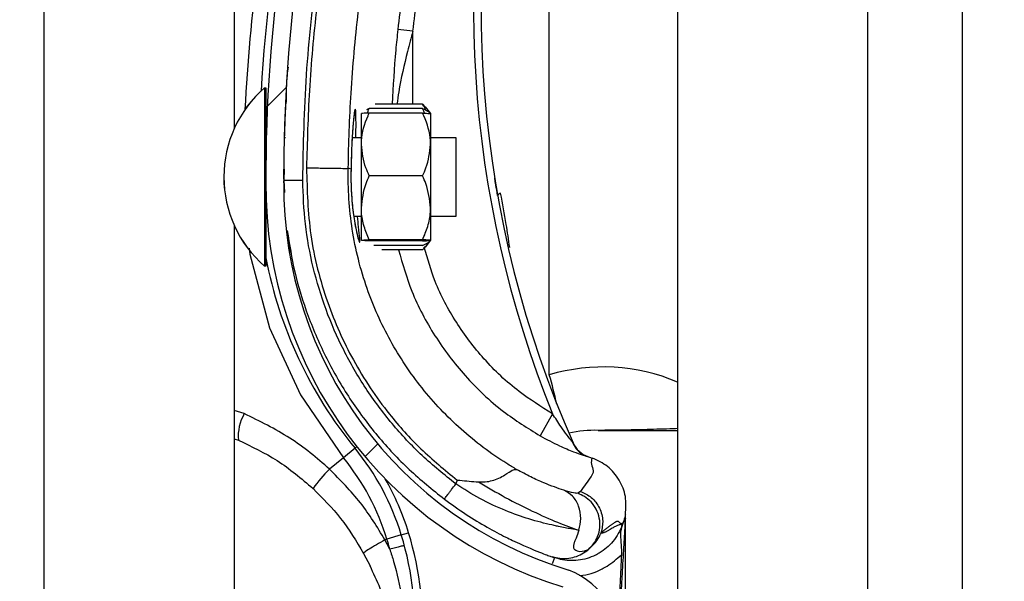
# Model space of a CAD drawing. Header units: inches. Extents: x 170 to 284, y 215 to 248.
# Tile 415 of 656: x 210.7657 to 210.8988, y 221.7591 to 221.835. Entities that reach past the tile are written whole.
import ezdxf

# ---------------------------------------------------------------- set-up
doc = ezdxf.new("R2010")
doc.units = ezdxf.units.IN
doc.header["$LTSCALE"] = 0.25
doc.header["$MEASUREMENT"] = 0
doc.layers.add('ANNOTATIONS', color=1, linetype='Continuous')
doc.layers.add('RH FRONT OF HOOD', color=7, linetype='Continuous')
doc.styles.add('ARIAL', font='arial.ttf', dxfattribs={"height": 0.09375})
doc.dimstyles.new('STANDARD$0', dxfattribs={"dimtxt": 0.09375, "dimasz": 0.09375, "dimexe": 0.03125, "dimexo": 0.046875, "dimgap": 0.09, "dimtad": 0, "dimtih": 1, "dimtoh": 1, "dimdec": 4, "dimzin": 0, "dimdsep": 46, "dimtxsty": 'ARIAL', "dimcen": 0.09, "dimadec": 0, "dimazin": 0, "dimtfac": 1, "dimtdec": 4, "dimtofl": 0, "dimtmove": 0, "dimatfit": 1, "dimfxl": 1, "dimtolj": 1, "dimtzin": 0, "dimarcsym": 0})

# ---------------------------------------------------------------- blocks, each defined once
blk = doc.blocks.new('*D132')
at = {"layer": 'ANNOTATIONS', "color": 0, "lineweight": -2, "transparency": 16777216}
for p, q in [((210.8125819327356, 224.1544254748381), (212.2530253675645, 224.1544254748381)), ((212.2217753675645, 224.0606754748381), (212.2217753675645, 222.3404997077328)), ((212.2217753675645, 220.1854637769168), (212.2217753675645, 221.9056395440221)), ((211.491250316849, 220.0917137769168), (212.2530253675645, 220.0917137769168))]:
    blk.add_line(p, q, dxfattribs=at)
at = {"layer": 'ANNOTATIONS', "color": 0, "transparency": 16777216}
for points in [[(212.2061503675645, 224.0606754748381), (212.2374003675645, 224.0606754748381), (212.2217753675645, 224.1544254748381)], [(212.2061503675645, 220.1854637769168), (212.2374003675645, 220.1854637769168), (212.2217753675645, 220.0917137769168)]]:
    blk.add_solid(points, dxfattribs=at)
at = {"layer": 'defpoints', "color": 0, "transparency": 16777216}
for p in [(210.7657069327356, 224.1544254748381), (211.444375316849, 220.0917137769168), (212.2217753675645, 220.0917137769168)]:
    blk.add_point(p, dxfattribs=at)
at = {"layer": 'ANNOTATIONS', "color": 0, "transparency": 16777216, "insert": (212.2217753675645, 222.1230696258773), "char_height": 0.09375, "attachment_point": 5, "style": 'ARIAL'}
blk.add_mtext('\\A1;OPENING\\PHEIGHT', dxfattribs=at)

msp = doc.modelspace()

# ---------------------------------------------------------------- hatches: boundary and pattern name
at = {"layer": 'RH FRONT OF HOOD'}
h = msp.add_hatch(dxfattribs=at)
h.set_pattern_fill('ANSI31', color=256, scale=0.34241245, angle=2.8e-322, style=0)
h.set_pattern_definition([(45, (200.7563139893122, 218.4993357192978), (-0.03026527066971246, 0.03026527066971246), [])])
edge = h.paths.add_edge_path(flags=0)
edge.add_arc((210.829581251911, 221.7225593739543), 0.001712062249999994, 450.0000000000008, 472.2104203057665)
edge.add_line((210.8289340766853, 221.7241444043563), (210.8280215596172, 221.726379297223))
edge.add_arc((210.829581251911, 221.7225593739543), 0.004126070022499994, 450, 472.2104203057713, ccw=False)
edge.add_arc((210.829581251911, 221.7136566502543), 0.01302879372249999, 401.47616737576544, 450, ccw=False)
edge.add_arc((210.825335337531, 221.7105064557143), 0.01830194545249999, 359.99999999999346, 400.0613730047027, ccw=False)
edge.add_arc((210.831875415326, 221.7105064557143), 0.01176186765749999, 292.1408576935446, 359.99999999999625, ccw=False)
edge.add_arc((210.829581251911, 221.7137593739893), 0.01566536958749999, 235.2570680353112, 295.4307998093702, ccw=False)
edge.add_arc((210.834820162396, 221.7218745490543), 0.02532140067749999, 212.8542481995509, 235.9809333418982, ccw=False)
edge.add_arc((210.826670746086, 221.7155056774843), 0.01504902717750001, 172.1557183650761, 209.3146496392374, ccw=False)
edge.add_arc((210.839100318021, 221.7141702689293), 0.02754708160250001, 453.3085031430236, 532.9325737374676, ccw=False)
edge.add_arc((210.835847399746, 221.7502605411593), 0.008748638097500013, 280.9586189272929, 427.9414322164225)
edge.add_arc((210.8557071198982, 221.8126138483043), 0.05672062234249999, 179.5706357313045, 253.00989973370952, ccw=False)
edge.add_arc((211.014038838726, 221.8138122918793), 0.2150521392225, 163.4260275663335, 180.2060536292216, ccw=False)
edge.add_arc((210.835265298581, 221.8659617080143), 0.02884824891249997, 465.1588434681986, 521.4137567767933, ccw=False)
edge.add_arc((210.817939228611, 221.9205080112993), 0.0284373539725, 290.1205938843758, 343.7190675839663)
edge.add_arc((210.830779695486, 221.9163305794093), 0.01494630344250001, 345.2914408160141, 400.547192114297)
edge.add_arc((210.827355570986, 221.9145157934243), 0.0187470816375, 397.9578745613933, 431.4396159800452)
edge.add_arc((210.829581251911, 221.9193438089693), 0.0134739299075, 433.8775574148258, 472.2736457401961)
edge.add_arc((210.827013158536, 221.9263632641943), 0.006011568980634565, 474.98253258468, 495.7175736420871)
edge.add_arc((210.836806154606, 221.9191041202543), 0.01816498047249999, 500.8992600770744, 539.9999999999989)
edge.add_arc((210.829581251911, 221.9191041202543), 0.01094007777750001, 539.9999999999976, 629.9999999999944)
edge.add_arc((210.829581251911, 221.9100301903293), 0.001866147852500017, 269.9999999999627, 285.6422464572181)
edge.add_line((210.8300844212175, 221.9082331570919), (210.8307353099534, 221.9059085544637))
edge.add_arc((210.829581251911, 221.9100301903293), 0.004280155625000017, 269.9999999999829, 285.642246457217, ccw=False)
edge.add_arc((210.829581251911, 221.9191041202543), 0.01335408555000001, 179.9999999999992, 269.999999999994, ccw=False)
edge.add_arc((210.836806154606, 221.9191041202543), 0.020578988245, 500.6113583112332, 540, ccw=False)
edge.add_arc((210.827013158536, 221.9263632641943), 0.008425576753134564, 474.5776671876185, 496.4997109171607, ccw=False)
edge.add_arc((210.829581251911, 221.9193438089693), 0.01588793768, 433.69030225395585, 472.47058069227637, ccw=False)
edge.add_arc((210.827355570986, 221.9145157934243), 0.02116108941, 398.10453077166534, 431.57717173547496, ccw=False)
edge.add_arc((210.830779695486, 221.9163305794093), 0.01736031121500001, 345.18024813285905, 400.36585332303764, ccw=False)
edge.add_arc((210.817939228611, 221.9205080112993), 0.030851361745, 289.91815728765, 343.7795375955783, ccw=False)
edge.add_arc((210.835265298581, 221.8659617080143), 0.02643424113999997, 464.941709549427, 521.3236131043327)
edge.add_arc((211.014038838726, 221.8138122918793), 0.21263813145, 523.4376684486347, 540.2096895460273)
edge.add_arc((210.8557071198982, 221.8126138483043), 0.05430661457, 539.5566266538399, 613.1145348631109)
edge.add_arc((210.835847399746, 221.7502605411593), 0.01116264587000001, 280.0610388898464, 428.52908719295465, ccw=False)
edge.add_arc((210.839100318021, 221.7141702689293), 0.02513307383, 452.9714001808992, 532.970657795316)
edge.add_arc((210.826670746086, 221.7155056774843), 0.01263501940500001, 532.0830472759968, 568.9826967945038)
edge.add_arc((210.834820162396, 221.7218745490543), 0.022907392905, 213.0443063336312, 236.0197152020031)
edge.add_arc((210.829581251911, 221.7137593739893), 0.01325136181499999, 235.1922404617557, 295.7352497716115)
edge.add_arc((210.831875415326, 221.7105064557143), 0.009347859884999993, 291.7225241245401, 359.9999999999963)
edge.add_arc((210.825335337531, 221.7105064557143), 0.01588793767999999, 359.9999999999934, 399.9521788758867)
edge.add_arc((210.829581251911, 221.7136566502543), 0.01061478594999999, 401.6345013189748, 450.0000000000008)

# ---------------------------------------------------------------- linework, layer by layer
for p, q in [((210.8931489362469, 220.1392235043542), (210.8931489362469, 224.3919861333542)), ((210.8546275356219, 224.3444764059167), (210.8546275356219, 220.1798849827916)), ((210.8803084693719, 224.3444764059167), (210.8803084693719, 220.1392235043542)), ((210.8931489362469, 220.1392235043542), (210.8931489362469, 224.3444764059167)), ((210.7690244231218, 220.1392235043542), (210.7690244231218, 224.2497177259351)), ((210.7947053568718, 222.0126902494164), (210.7947053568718, 221.820316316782)), ((210.8373029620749, 221.7870420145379), (210.8373029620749, 221.8524627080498)), ((210.8188647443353, 221.8334790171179), (210.8168232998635, 221.8336992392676)), ((210.8188619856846, 221.8236272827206), (210.8188647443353, 221.8334790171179)), ((210.7988198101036, 221.8258348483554), (210.7988146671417, 221.8033448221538)), ((210.7988182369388, 221.8258348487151), (210.7988198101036, 221.8258348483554)), ((210.7988198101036, 221.8258348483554), (210.7989910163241, 221.8258348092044)), ((210.7989910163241, 221.8258348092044), (210.7989884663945, 221.8146840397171)), ((210.8016761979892, 221.8238981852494), (210.8016763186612, 221.8239004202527)), ((210.8201772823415, 221.8236269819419), (210.813742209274, 221.823628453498)), ((210.8201772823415, 221.8236269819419), (210.8204821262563, 221.8232378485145)), ((210.8118982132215, 221.8181698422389), (210.8118991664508, 221.8223382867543)), ((210.8129693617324, 221.8230219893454), (210.8125824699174, 221.8228357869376)), ((210.8201770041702, 221.8224105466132), (210.8129692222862, 221.8224121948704)), ((210.8201771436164, 221.8230203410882), (210.8129693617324, 221.8230219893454)), ((210.8205047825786, 221.8232561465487), (210.8212470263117, 221.8223371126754)), ((210.8212470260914, 221.8223361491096), (210.8212460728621, 221.8181677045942)), ((210.8014672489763, 221.8191315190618), (210.8016383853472, 221.8191314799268)), ((210.8106557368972, 221.8191294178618), (210.8118984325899, 221.8191291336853)), ((210.8212462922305, 221.8191269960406), (210.8246704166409, 221.8191262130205)), ((210.8246704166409, 221.8191262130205), (210.824668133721, 221.8091430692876)), ((210.8118962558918, 221.8096104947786), (210.8118982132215, 221.8181698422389)), ((210.8212460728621, 221.8181677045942), (210.8212441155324, 221.8096083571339)), ((210.8014633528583, 221.8148531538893), (210.8014012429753, 221.8133349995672)), ((210.8014079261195, 221.8134983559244), (210.8014119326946, 221.8148555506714)), ((210.810497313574, 221.8148440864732), (210.81012714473, 221.8149485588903)), ((210.810497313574, 221.8148440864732), (210.81049738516, 221.8148439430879)), ((210.8014012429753, 221.8133349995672), (210.8015026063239, 221.8116917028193)), ((210.801406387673, 221.812977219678), (210.8014071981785, 221.8132517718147)), ((210.8201750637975, 221.8139253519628), (210.8129672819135, 221.8139270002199)), ((210.7989879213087, 221.8123003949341), (210.7989858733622, 221.8033447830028)), ((210.8118952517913, 221.8052195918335), (210.8118962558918, 221.8096104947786)), ((210.8212441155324, 221.8096083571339), (210.8212431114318, 221.8052174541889)), ((210.824668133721, 221.8091430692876), (210.8246679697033, 221.8084258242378)), ((210.8118959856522, 221.8084287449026), (210.8108750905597, 221.8084289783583)), ((210.8246679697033, 221.8084258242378), (210.8212438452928, 221.8084266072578)), ((210.7947053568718, 221.8072427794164), (210.7947053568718, 221.614868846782)), ((210.8201730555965, 221.8051435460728), (210.8129652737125, 221.8051451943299)), ((210.8201730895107, 221.8052918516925), (210.8129653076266, 221.8052934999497)), ((210.8212431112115, 221.8052164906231), (210.8205004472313, 221.8042977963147)), ((210.8201729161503, 221.8045337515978), (210.8135648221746, 221.8045352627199)), ((210.8201727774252, 221.8039271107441), (210.8146552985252, 221.8039283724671)), ((210.7988146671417, 221.8033448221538), (210.7988142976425, 221.8017290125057)), ((210.7989858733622, 221.8033447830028), (210.798985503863, 221.8017289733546)), ((210.7988142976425, 221.8017290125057), (210.7988127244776, 221.8017290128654)), ((210.798985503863, 221.8017289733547), (210.7988142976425, 221.8017290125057)), ((210.7960692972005, 221.7817998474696), (210.7947053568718, 221.7822349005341)), ((210.8377356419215, 221.7817793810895), (210.8360525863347, 221.7787997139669)), ((210.7947053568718, 221.7783710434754), (210.7952739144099, 221.7781973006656)), ((210.8110359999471, 221.7771201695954), (210.8094626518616, 221.7758318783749)), ((210.8110359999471, 221.7771201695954), (210.8112949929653, 221.7773322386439)), ((210.8094626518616, 221.7758318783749), (210.8075664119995, 221.7742791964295)), ((210.8423267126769, 221.7760558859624), (210.8427453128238, 221.7759088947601)), ((210.8427453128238, 221.7759088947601), (210.8430773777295, 221.7757851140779)), ((210.8248431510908, 221.7728258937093), (210.8246607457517, 221.7722970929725)), ((210.8415319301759, 221.7712886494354), (210.8411463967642, 221.7710265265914)), ((210.8475911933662, 221.7681676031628), (210.8475911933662, 221.7681895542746)), ((210.8475911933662, 221.7152136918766), (210.8475911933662, 221.7676358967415)), ((210.8472616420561, 221.7670558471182), (210.8471653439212, 221.7667766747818)), ((210.8172971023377, 221.7654088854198), (210.8153519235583, 221.7648160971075)), ((210.8172971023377, 221.7654088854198), (210.8182797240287, 221.7657083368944)), ((210.8153519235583, 221.7648160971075), (210.8150862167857, 221.7647351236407)), ((210.8157402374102, 221.7634594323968), (210.8150862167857, 221.7647351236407)), ((210.8121959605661, 221.7629101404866), (210.8130672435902, 221.7612052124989)), ((210.8375218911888, 221.7625009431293), (210.8376887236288, 221.7624416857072)), ((210.8377671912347, 221.762414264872), (210.8380179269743, 221.7623267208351))]:
    msp.add_line(p, q, dxfattribs=at)
at = {"layer": 'RH FRONT OF HOOD', "flags": 128}
msp.add_lwpolyline([(210.7967476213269, 221.8041597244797), (210.7968207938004, 221.8033628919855), (210.799479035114, 221.7934079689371), (210.8036516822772, 221.7843237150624), (210.8094626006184, 221.7758319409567), (210.8094626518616, 221.7758318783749), (210.8094626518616, 221.7758318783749)], dxfattribs=at)
at = {"layer": 'RH FRONT OF HOOD'}
for centre, radius, start, end in [((211.0140036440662, 221.8124288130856), 0.2160622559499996, 161.092978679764, 176.5597220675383), ((211.014038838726, 221.8138122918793), 0.2150521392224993, 163.4260275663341, 180.2060536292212), ((211.014038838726, 221.8138122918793), 0.2126381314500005, 163.4376684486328, 180.2096895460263), ((210.9735989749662, 221.8367229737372), 0.1465525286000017, 165.3406183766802, 202.0185750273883), ((210.9735989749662, 221.8367229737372), 0.1455252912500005, 165.3544246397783, 203.870550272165), ((211.0140036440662, 221.8124288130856), 0.2180957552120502, 167.1792232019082, 177.2535733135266), ((210.8092349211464, 221.8137795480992), 0.01593228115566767, 130.8294767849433, 229.1443187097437), ((210.8092364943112, 221.8137795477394), 0.01593228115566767, 130.8294767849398, 229.1443187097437), ((210.7995374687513, 221.8196798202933), 0.0005478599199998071, 179.9868977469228, 209.2820731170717), ((210.8557071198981, 221.8126138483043), 0.05672062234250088, 179.5706357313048, 253.009899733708), ((210.8557071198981, 221.8126138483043), 0.05430661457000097, 179.5566266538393, 253.114534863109), ((210.8307982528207, 221.8110444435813), 0.000532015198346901, 98.82251519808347, 154.8284159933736), ((210.7995347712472, 221.8078837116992), 0.0005478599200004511, 134.565104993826, 179.9868977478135), ((210.8558090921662, 221.8137813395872), 0.05786770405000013, 190.9018913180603, 219.3113539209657), ((210.8445995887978, 221.7624194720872), 0.02568093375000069, 67.01549504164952, 106.5066258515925), ((210.781080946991, 221.7705200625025), 0.0585994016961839, 12.39253661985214, 16.37646921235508), ((210.8013658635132, 221.7787413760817), 0.006116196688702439, 149.9959646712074, 185.1035778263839), ((210.8434822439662, 221.7624194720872), 0.01712062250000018, 88.6104970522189, 101.9466001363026), ((210.8439098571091, 221.7800485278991), 0.000513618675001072, 268.6104970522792, 270.0142555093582), ((210.7845430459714, 221.7554271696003), 0.03424124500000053, 16.94846748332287, 39.31135392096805), ((210.8436528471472, 221.7792186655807), 0.003424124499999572, 203.8705502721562, 250.6224115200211), ((210.7845430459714, 221.7554271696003), 0.03220774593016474, 16.9484674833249, 39.31135392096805), ((210.8239796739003, 221.7580793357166), 0.02306145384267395, 135.3749046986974, 143.8386130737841), ((210.7845430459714, 221.7554271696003), 0.03526848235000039, 16.94846748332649, 29.83866096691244), ((210.7760269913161, 221.7528319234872), 0.04314396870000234, 355.771303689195, 16.94846748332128), ((210.7760269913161, 221.7528319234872), 0.04417120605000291, 355.7713036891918, 16.94846748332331), ((210.7760269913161, 221.7528319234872), 0.04111046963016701, 14.98049646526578, 16.94846748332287), ((210.835847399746, 221.7502605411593), 0.01116264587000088, 280.0610388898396, 68.52908719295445)]:
    msp.add_arc(centre, radius, start, end, dxfattribs=at)
for points, knots in [([(210.8039693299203, 221.8133407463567), (210.8040681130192, 221.8180961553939), (210.804266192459, 221.8276316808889), (210.805875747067, 221.8419406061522), (210.8083325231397, 221.8562501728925), (210.8108298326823, 221.8656540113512), (210.8120815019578, 221.8703672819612)], [0, 0, 0, 0, 0.2468628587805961, 0.4950083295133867, 0.74689458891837, 1, 1, 1, 1]), ([(210.8244129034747, 221.8706342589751), (210.8239848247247, 221.869204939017), (210.8223999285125, 221.8639131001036), (210.820104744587, 221.8546150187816), (210.8180381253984, 221.8437056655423), (210.8171868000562, 221.83669336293), (210.8168232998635, 221.8336992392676)], [0, 0, 0, 0, 0.1185397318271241, 0.4388752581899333, 0.7604101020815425, 1, 1, 1, 1]), ([(210.812494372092, 221.86987896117), (210.8115202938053, 221.8662487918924), (210.8095693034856, 221.8589778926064), (210.8073910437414, 221.8478971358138), (210.8057799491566, 221.8367145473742), (210.8047691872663, 221.8257458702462), (210.8045745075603, 221.8184980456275), (210.8044810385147, 221.8150182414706)], [0, 0, 0, 0, 0.2027568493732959, 0.4061035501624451, 0.6088604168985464, 0.8122072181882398, 1, 1, 1, 1]), ([(210.8188647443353, 221.8334790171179), (210.8192244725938, 221.8364421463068), (210.820065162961, 221.843367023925), (210.8221090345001, 221.8541636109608), (210.8243793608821, 221.863365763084), (210.8259521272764, 221.8686171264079), (210.8263757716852, 221.8700316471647)], [0, 0, 0, 0, 0.2395900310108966, 0.5599255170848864, 0.8814604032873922, 0.9999999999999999, 0.9999999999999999, 0.9999999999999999, 0.9999999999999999]), ([(210.8101271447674, 221.8149485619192), (210.8101271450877, 221.8149485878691), (210.8101689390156, 221.8183349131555), (210.8104320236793, 221.8253816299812), (210.8113839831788, 221.836054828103), (210.8129585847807, 221.8469308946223), (210.8150770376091, 221.8577182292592), (210.8169753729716, 221.8647932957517), (210.8179245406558, 221.8683308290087)], [0, 0, 0, 0, 1.439079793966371e-06, 0.1877923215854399, 0.3908439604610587, 0.5938956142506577, 0.7969478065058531, 1, 1, 1, 1]), ([(210.8168232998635, 221.8336992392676), (210.8167261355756, 221.8327814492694), (210.8163711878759, 221.8294287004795), (210.8161854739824, 221.826068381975), (210.8160505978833, 221.8236279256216)], [0, 0, 0, 0, 0.2737425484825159, 1, 1, 1, 1]), ([(210.8188647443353, 221.8334790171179), (210.8186176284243, 221.8325700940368), (210.8178799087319, 221.8298566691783), (210.8171216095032, 221.8265626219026), (210.8167821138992, 221.824182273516), (210.8167030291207, 221.8236277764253)], [0, 0, 0, 0, 0.2786878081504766, 0.8319718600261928, 1, 1, 1, 1]), ([(210.8017750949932, 221.8239031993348), (210.8017807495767, 221.8251228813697), (210.8017880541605, 221.8266984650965), (210.8019823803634, 221.8282599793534), (210.8020262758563, 221.8286127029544)], [0, 0, 0, 0, 0.774114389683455, 1, 1, 1, 1]), ([(210.8016761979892, 221.8238981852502), (210.8016708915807, 221.8238011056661), (210.8016655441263, 221.8237032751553), (210.8016276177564, 221.82295199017), (210.8015710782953, 221.8218511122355), (210.8015101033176, 221.8200374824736), (210.8014796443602, 221.8191315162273)], [0, 0, 0, 0, 0.3307707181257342, 0.3333292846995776, 0.6669765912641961, 1, 1, 1, 1]), ([(210.8205639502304, 221.8228339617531), (210.820509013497, 221.8230151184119), (210.8204264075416, 221.8232875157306), (210.8202397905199, 221.8235418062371), (210.8201772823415, 221.8236269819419)], [0, 0, 0, 0, 0.6650456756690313, 1, 1, 1, 1]), ([(210.8111611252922, 221.8191293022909), (210.811164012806, 221.819449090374), (210.8111748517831, 221.8206494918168), (210.8111698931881, 221.8220409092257), (210.8111232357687, 221.8229003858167), (210.8110346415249, 221.8229878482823), (210.810908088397, 221.8223371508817), (210.8107396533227, 221.8206148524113), (210.8105766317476, 221.8180587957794), (210.8105243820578, 221.8159411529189), (210.810497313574, 221.8148440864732)], [0, 0, 0, 0, 0.05114929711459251, 0.1920011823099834, 0.333489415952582, 0.4224210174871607, 0.5646212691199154, 0.706536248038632, 0.847968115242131, 1, 1, 1, 1]), ([(210.8109594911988, 221.8224710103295), (210.810959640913, 221.8224715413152), (210.8109665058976, 221.8224958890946), (210.8109349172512, 221.8223589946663), (210.8108903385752, 221.8220437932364), (210.8108430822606, 221.8215807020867), (210.8108186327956, 221.8213411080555)], [0, 0, 0, 0, 0.005301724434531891, 0.2431048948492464, 0.6083977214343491, 1, 1, 1, 1]), ([(210.8118982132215, 221.8181698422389), (210.8119016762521, 221.8183377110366), (210.8119287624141, 221.8196507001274), (210.8123603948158, 221.8210903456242), (210.8129099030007, 221.8222834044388), (210.8129692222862, 221.8224121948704)], [0, 0, 0, 0, 0.1156468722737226, 0.9045342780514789, 1, 1, 1, 1]), ([(210.8129692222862, 221.8224121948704), (210.8127172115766, 221.8224019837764), (210.8122072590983, 221.8223813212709), (210.811922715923, 221.8223560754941), (210.8119035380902, 221.822341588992), (210.8118991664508, 221.8223382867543)], [0, 0, 0, 0, 0.4299704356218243, 0.8700602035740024, 1, 1, 1, 1]), ([(210.8127143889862, 221.8224007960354), (210.8127370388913, 221.8224922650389), (210.8127901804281, 221.8227068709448), (210.8129040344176, 221.8229071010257), (210.8129693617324, 221.8230219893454)], [0, 0, 0, 0, 0.4262184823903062, 1, 1, 1, 1]), ([(210.8212460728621, 221.8181677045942), (210.8212426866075, 221.8183355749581), (210.8212162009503, 221.8196485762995), (210.8207852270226, 221.821088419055), (210.8202362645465, 221.8222817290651), (210.8201770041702, 221.8224105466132)], [0, 0, 0, 0, 0.1156468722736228, 0.9045342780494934, 0.9999999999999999, 0.9999999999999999, 0.9999999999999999, 0.9999999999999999]), ([(210.8201770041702, 221.8224105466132), (210.8204290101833, 221.822400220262), (210.8209389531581, 221.8223793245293), (210.8212234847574, 221.822353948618), (210.8212426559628, 221.8223394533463), (210.8212470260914, 221.8223361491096)], [0, 0, 0, 0, 0.4299704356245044, 0.8700602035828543, 1, 1, 1, 1]), ([(210.8204318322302, 221.8223990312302), (210.8204092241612, 221.8224905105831), (210.8203561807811, 221.8227051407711), (210.8202424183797, 221.8229054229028), (210.8201771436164, 221.8230203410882)], [0, 0, 0, 0, 0.4262184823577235, 1, 1, 1, 1]), ([(210.8201771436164, 221.8230203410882), (210.8204291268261, 221.8229102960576), (210.8209390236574, 221.822687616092), (210.8212234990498, 221.8224164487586), (210.8212426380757, 221.8222612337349), (210.8212470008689, 221.8222258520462)], [0, 0, 0, 0, 0.4299704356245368, 0.8700602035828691, 1, 1, 1, 1]), ([(210.8108186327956, 221.8213411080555), (210.8108139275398, 221.8212975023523), (210.8107785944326, 221.8209700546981), (210.8107061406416, 221.8200297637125), (210.8106141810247, 221.8185345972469), (210.8105411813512, 221.8167582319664), (210.8105061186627, 221.8154883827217), (210.8104981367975, 221.8148386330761), (210.8104981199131, 221.8148372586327)], [0, 0, 0, 0, 0.03583539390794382, 0.2690981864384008, 0.5116419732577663, 0.7561140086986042, 0.9994840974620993, 1, 1, 1, 1]), ([(210.8129672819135, 221.8139270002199), (210.8128044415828, 221.8142853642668), (210.8121883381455, 221.8156412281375), (210.8120211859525, 221.8170980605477), (210.8118982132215, 221.8181698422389)], [0, 0, 0, 0, 0.2643068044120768, 1, 1, 1, 1]), ([(210.8201750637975, 221.8139253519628), (210.8203380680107, 221.8142836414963), (210.8209547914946, 221.8156392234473), (210.8211226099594, 221.8170959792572), (210.8212460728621, 221.8181677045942)], [0, 0, 0, 0, 0.2643068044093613, 1, 1, 1, 1]), ([(210.8044806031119, 221.8150182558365), (210.8052047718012, 221.8150068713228), (210.8066531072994, 221.814984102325), (210.8084942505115, 221.8149561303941), (210.8098091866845, 221.8149401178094), (210.8100211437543, 221.8149457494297), (210.8101271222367, 221.8149485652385)], [0, 0, 0, 0, 0.2500007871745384, 0.5000009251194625, 0.7500005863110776, 1, 1, 1, 1]), ([(210.8044806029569, 221.8150182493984), (210.8045633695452, 221.8119809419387), (210.8047316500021, 221.8058055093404), (210.8070210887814, 221.7970185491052), (210.8106354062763, 221.7888519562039), (210.8150501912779, 221.7822719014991), (210.8198592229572, 221.7768872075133), (210.8231732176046, 221.7741866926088), (210.8248431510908, 221.7728258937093)], [0, 0, 0, 0, 0.1870908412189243, 0.3803918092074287, 0.5558755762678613, 0.7364481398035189, 0.8671952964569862, 1, 1, 1, 1]), ([(210.8328703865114, 221.7742579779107), (210.8324286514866, 221.7745206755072), (210.8297811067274, 221.7760951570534), (210.8252560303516, 221.7795265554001), (210.819924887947, 221.785127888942), (210.815636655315, 221.7915677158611), (210.8123873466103, 221.7987937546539), (210.8104277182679, 221.8066685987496), (210.8100569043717, 221.8121965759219), (210.810127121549, 221.8149485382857), (210.8101271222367, 221.8149485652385)], [0, 0, 0, 0, 0.03155846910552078, 0.1891461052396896, 0.3467338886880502, 0.5043277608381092, 0.6619226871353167, 0.8309600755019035, 0.9999983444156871, 1, 1, 1, 1]), ([(210.8104987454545, 221.8148350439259), (210.8104974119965, 221.8147926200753), (210.8104765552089, 221.8141290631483), (210.8104818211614, 221.8127974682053), (210.8105757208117, 221.8109739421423), (210.8106949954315, 221.8096695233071), (210.8107824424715, 221.8090746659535), (210.810799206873, 221.8089606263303)], [0, 0, 0, 0, 0.02096907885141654, 0.3279800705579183, 0.6261032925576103, 0.92832056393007, 1, 1, 1, 1]), ([(210.81049738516, 221.8148439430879), (210.810489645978, 221.8143889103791), (210.8104651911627, 221.8129510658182), (210.810587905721, 221.8105408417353), (210.8109039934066, 221.8079993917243), (210.8112870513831, 221.8060721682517), (210.8115692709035, 221.8050882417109), (210.8117143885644, 221.8048523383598), (210.8117025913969, 221.8054104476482), (210.8115447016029, 221.8066620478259), (210.8114253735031, 221.8079488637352), (210.8113808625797, 221.8084288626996)], [0, 0, 0, 0, 0.05799721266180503, 0.1832636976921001, 0.306412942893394, 0.4347166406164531, 0.5675677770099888, 0.660949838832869, 0.7922661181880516, 0.9225125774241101, 1, 1, 1, 1]), ([(210.8014012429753, 221.8133349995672), (210.8014355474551, 221.8133350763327), (210.8014883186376, 221.8133351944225), (210.8018085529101, 221.8133359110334), (210.8021399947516, 221.8133366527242), (210.8025514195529, 221.8133375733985), (210.8031493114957, 221.8133389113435), (210.8036462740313, 221.8133400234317), (210.8039693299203, 221.8133407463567)], [0, 0, 0, 0, 0.2394568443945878, 0.3683606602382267, 0.5000000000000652, 0.6316393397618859, 0.7605431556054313, 1, 1, 1, 1]), ([(210.8246607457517, 221.7722970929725), (210.8231161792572, 221.7735386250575), (210.8200245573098, 221.7760236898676), (210.8159666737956, 221.7803963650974), (210.8123928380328, 221.7851723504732), (210.8094044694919, 221.7903464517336), (210.807013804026, 221.7958217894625), (210.8052909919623, 221.801537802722), (210.804185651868, 221.8074004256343), (210.8040412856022, 221.8113648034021), (210.8039693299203, 221.8133407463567)], [0, 0, 0, 0, 0.1247413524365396, 0.2496837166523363, 0.3746881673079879, 0.4999855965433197, 0.6253465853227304, 0.7503062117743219, 0.8755465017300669, 1, 1, 1, 1]), ([(210.8118962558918, 221.8096104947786), (210.8120242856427, 221.8107216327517), (210.8121950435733, 221.8122035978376), (210.8128127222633, 221.8135820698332), (210.8129672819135, 221.8139270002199)], [0, 0, 0, 0, 0.7497733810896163, 0.9999999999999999, 0.9999999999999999, 0.9999999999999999, 0.9999999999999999]), ([(210.8212441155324, 221.8096083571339), (210.8211165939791, 221.8107195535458), (210.8209465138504, 221.8122015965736), (210.8203294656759, 221.8135803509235), (210.8201750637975, 221.8139253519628)], [0, 0, 0, 0, 0.7497733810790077, 1, 1, 1, 1]), ([(210.8303167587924, 221.8112707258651), (210.8302309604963, 221.8117629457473), (210.8300691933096, 221.812690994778), (210.8299311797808, 221.8135458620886), (210.8299225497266, 221.8135995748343), (210.82991924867, 221.8136201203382)], [0, 0, 0, 0, 0.4108597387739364, 0.7746496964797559, 1, 1, 1, 1]), ([(210.831952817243, 221.8042545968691), (210.8318055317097, 221.8052938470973), (210.831455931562, 221.80776063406), (210.8309876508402, 221.810173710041), (210.830716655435, 221.8115701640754)], [0, 0, 0, 0, 0.4212971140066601, 0.9999999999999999, 0.9999999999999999, 0.9999999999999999, 0.9999999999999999]), ([(210.810799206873, 221.8089606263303), (210.8108517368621, 221.8085727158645), (210.8109745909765, 221.8076654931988), (210.8111948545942, 221.8065633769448), (210.8113764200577, 221.8057911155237), (210.8114918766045, 221.8054218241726), (210.8114946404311, 221.8054147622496), (210.8114954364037, 221.8054127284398)], [0, 0, 0, 0, 0.1981000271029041, 0.4633049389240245, 0.7305309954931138, 0.9223938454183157, 1, 1, 1, 1]), ([(210.8129653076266, 221.8052934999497), (210.8127134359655, 221.805891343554), (210.8122037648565, 221.8071011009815), (210.8119195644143, 221.8085746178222), (210.8119005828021, 221.8094181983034), (210.8118962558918, 221.8096104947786)], [0, 0, 0, 0, 0.429970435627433, 0.8700602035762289, 1, 1, 1, 1]), ([(210.8201730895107, 221.8052918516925), (210.8204252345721, 221.8058895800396), (210.8209354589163, 221.80709910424), (210.8212203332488, 221.808572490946), (210.8212397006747, 221.8094160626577), (210.8212441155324, 221.8096083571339)], [0, 0, 0, 0, 0.4299704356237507, 0.8700602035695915, 1, 1, 1, 1]), ([(210.8018878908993, 221.8065441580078), (210.8021808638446, 221.8046744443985), (210.8027972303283, 221.8007408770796), (210.8046143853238, 221.7949309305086), (210.8071077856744, 221.7891754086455), (210.8102539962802, 221.7837444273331), (210.8140039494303, 221.7787300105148), (210.8182642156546, 221.7741484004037), (210.8215023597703, 221.7715436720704), (210.8231185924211, 221.7702435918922)], [0, 0, 0, 0, 0.1313887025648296, 0.2764200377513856, 0.4215581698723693, 0.5666389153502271, 0.7114924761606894, 0.8559992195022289, 1, 1, 1, 1]), ([(210.8023320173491, 221.80358610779), (210.8023342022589, 221.8035753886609), (210.8023428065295, 221.8035331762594), (210.8021918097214, 221.8042754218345), (210.8020020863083, 221.8055691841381), (210.8019178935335, 221.8061433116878)], [0, 0, 0, 0, 0.1591842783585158, 0.6268746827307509, 1, 1, 1, 1]), ([(210.8023318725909, 221.8035860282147), (210.8023340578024, 221.8035753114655), (210.8023426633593, 221.8035331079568), (210.8021917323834, 221.8042747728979), (210.8020021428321, 221.8055675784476), (210.801918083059, 221.806140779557)], [0, 0, 0, 0, 0.1592756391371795, 0.6272415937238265, 1, 1, 1, 1]), ([(210.8023317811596, 221.8035859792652), (210.8023339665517, 221.8035752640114), (210.8023425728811, 221.8035330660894), (210.8021916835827, 221.8042743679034), (210.8020021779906, 221.8055665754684), (210.8019182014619, 221.8061391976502)], [0, 0, 0, 0, 0.1593327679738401, 0.6274710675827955, 1, 1, 1, 1]), ([(210.8023316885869, 221.8035859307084), (210.802333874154, 221.8035752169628), (210.802342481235, 221.8035330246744), (210.8021916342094, 221.8042739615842), (210.8020022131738, 221.8055655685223), (210.8019183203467, 221.8061376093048)], [0, 0, 0, 0, 0.1593901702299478, 0.6277016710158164, 1, 1, 1, 1]), ([(210.8118952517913, 221.8052195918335), (210.8120230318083, 221.8052386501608), (210.8121934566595, 221.8052640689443), (210.8128108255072, 221.8052876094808), (210.8129653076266, 221.8052934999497)], [0, 0, 0, 0, 0.7497733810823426, 1, 1, 1, 1]), ([(210.8129652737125, 221.8051451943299), (210.8127132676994, 221.8051555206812), (210.8122033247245, 221.8051764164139), (210.8119187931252, 221.8052017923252), (210.8118996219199, 221.8052162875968), (210.8118952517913, 221.8052195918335)], [0, 0, 0, 0, 0.4299704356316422, 0.870060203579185, 1, 1, 1, 1]), ([(210.8201727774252, 221.8039271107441), (210.8204554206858, 221.8042158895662), (210.8207662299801, 221.8045334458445), (210.8208886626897, 221.8048707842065), (210.820899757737, 221.8049013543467)], [0, 0, 0, 0, 0.9093784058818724, 1, 1, 1, 1]), ([(210.8201729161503, 221.8045337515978), (210.8204249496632, 221.8046436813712), (210.820934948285, 221.8048661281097), (210.8212195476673, 221.8051371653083), (210.8212387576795, 221.8052923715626), (210.8212431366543, 221.8053277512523)], [0, 0, 0, 0, 0.4299704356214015, 0.8700602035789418, 1, 1, 1, 1]), ([(210.8201730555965, 221.8051435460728), (210.820425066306, 221.8051537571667), (210.8209350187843, 221.8051744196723), (210.8212195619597, 221.805199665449), (210.8212387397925, 221.8052141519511), (210.8212431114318, 221.8052174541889)], [0, 0, 0, 0, 0.4299704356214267, 0.8700602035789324, 1, 1, 1, 1]), ([(210.8212431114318, 221.8052174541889), (210.8211153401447, 221.8052365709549), (210.8209449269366, 221.8052620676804), (210.8203275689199, 221.8052858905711), (210.8201730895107, 221.8052918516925)], [0, 0, 0, 0, 0.7497733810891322, 0.9999999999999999, 0.9999999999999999, 0.9999999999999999, 0.9999999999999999]), ([(210.816933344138, 221.8039278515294), (210.8174682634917, 221.8020405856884), (210.8186198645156, 221.7979775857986), (210.8217039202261, 221.7922304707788), (210.825851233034, 221.7867214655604), (210.8306829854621, 221.7821482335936), (210.8343733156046, 221.7798469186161), (210.8360525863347, 221.7787997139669)], [0, 0, 0, 0, 0.1810254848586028, 0.3897206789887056, 0.5984159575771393, 0.8172607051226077, 0.9999999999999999, 0.9999999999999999, 0.9999999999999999, 0.9999999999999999]), ([(210.8377356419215, 221.7817793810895), (210.836199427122, 221.7827374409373), (210.8328235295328, 221.7848428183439), (210.8284022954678, 221.7890260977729), (210.824612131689, 221.7940672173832), (210.8218583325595, 221.7991695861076), (210.8208452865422, 221.802721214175), (210.8203996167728, 221.8042836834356)], [0, 0, 0, 0, 0.1859244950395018, 0.4085770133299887, 0.6208996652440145, 0.8332222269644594, 1, 1, 1, 1]), ([(210.8075664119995, 221.7742791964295), (210.8075663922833, 221.7742792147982), (210.805905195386, 221.7758268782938), (210.8022795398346, 221.7787474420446), (210.7981620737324, 221.7807712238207), (210.7960692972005, 221.7817998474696)], [0, 0, 0, 0, 5.836249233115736e-06, 0.4917349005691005, 1, 1, 1, 1]), ([(210.8404327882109, 221.77794871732), (210.8404290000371, 221.7779532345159), (210.8403613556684, 221.7780338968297), (210.8401195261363, 221.7783389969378), (210.839599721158, 221.7790285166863), (210.8387578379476, 221.7802058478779), (210.8381168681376, 221.7811925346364), (210.8377356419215, 221.7817793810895)], [0, 0, 0, 0, 0.005253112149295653, 0.09380336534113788, 0.2660256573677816, 0.5634579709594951, 1, 1, 1, 1]), ([(210.8546275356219, 221.7797659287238), (210.8542769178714, 221.7797540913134), (210.8527169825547, 221.779701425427), (210.8504599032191, 221.7796343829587), (210.8480722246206, 221.7795797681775), (210.8465175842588, 221.7795550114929), (210.8455199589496, 221.7795440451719), (210.8448863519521, 221.7795392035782), (210.8444864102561, 221.779537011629), (210.8442345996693, 221.7795359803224), (210.8440611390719, 221.7795354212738), (210.843952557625, 221.7795351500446), (210.8439032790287, 221.7795350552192), (210.8438991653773, 221.7795350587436), (210.8438974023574, 221.779535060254)], [0, 0, 0, 0, 0.09048385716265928, 0.4025722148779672, 0.6140598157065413, 0.7523489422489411, 0.8411803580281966, 0.8978729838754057, 0.9340902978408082, 0.9574251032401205, 0.9727591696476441, 0.9884414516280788, 0.9950462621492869, 1, 1, 1, 1]), ([(210.8360525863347, 221.7787997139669), (210.8369286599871, 221.7783315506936), (210.8384693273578, 221.7775082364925), (210.840452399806, 221.7766838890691), (210.8417002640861, 221.7762382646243), (210.842172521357, 221.7760974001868), (210.842306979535, 221.7760629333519), (210.8423069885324, 221.7760629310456)], [0, 0, 0, 0, 0.3699466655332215, 0.6505899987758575, 0.8492685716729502, 0.9999899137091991, 1, 1, 1, 1]), ([(210.8439099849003, 221.7795349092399), (210.8439115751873, 221.7795349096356), (210.8439153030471, 221.7795349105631), (210.8439657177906, 221.7795349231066), (210.8440762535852, 221.7795349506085), (210.8442524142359, 221.7795349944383), (210.8445092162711, 221.779535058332), (210.8449171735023, 221.7795351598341), (210.8455634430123, 221.7795353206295), (210.8465799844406, 221.7795355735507), (210.8481602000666, 221.7795359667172), (210.8505728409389, 221.7795365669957), (210.8528040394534, 221.7795371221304), (210.8543176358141, 221.7795374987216), (210.8546275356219, 221.7795375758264)], [0, 0, 0, 0, 0.004737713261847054, 0.0111058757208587, 0.02657793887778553, 0.04194739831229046, 0.06549174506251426, 0.1021665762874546, 0.1596760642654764, 0.2498373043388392, 0.3901314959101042, 0.6042895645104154, 0.9189806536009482, 1, 1, 1, 1]), ([(210.7952739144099, 221.7781973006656), (210.7970571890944, 221.7773550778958), (210.8006859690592, 221.7756412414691), (210.8037848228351, 221.7730200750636), (210.8053608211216, 221.7716870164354)], [0, 0, 0, 0, 0.491425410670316, 1, 1, 1, 1]), ([(210.8404327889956, 221.7779487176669), (210.8405875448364, 221.7776327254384), (210.8408570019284, 221.7770825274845), (210.8415214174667, 221.7764361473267), (210.8420286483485, 221.7761953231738), (210.8423070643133, 221.776063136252)], [0, 0, 0, 0, 0.3783552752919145, 0.6587829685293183, 1, 1, 1, 1]), ([(210.8405216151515, 221.777833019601), (210.840519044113, 221.7778363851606), (210.8405133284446, 221.7778438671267), (210.8404849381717, 221.7778811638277), (210.8404693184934, 221.7779016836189)], [0, 0, 0, 0, 0.4498228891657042, 1, 1, 1, 1]), ([(210.8430806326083, 221.7757932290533), (210.8430067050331, 221.7755387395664), (210.8428588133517, 221.7750296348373), (210.8433901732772, 221.7740066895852), (210.8426592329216, 221.7728589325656), (210.8420150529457, 221.7719616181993), (210.8415319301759, 221.7712886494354)], [0, 0, 0, 0, 0.1666800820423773, 0.3334425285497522, 0.5000945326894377, 1, 1, 1, 1]), ([(210.8475911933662, 221.7681895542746), (210.8476514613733, 221.7689957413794), (210.8477719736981, 221.7706077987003), (210.8468302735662, 221.7728777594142), (210.8452899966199, 221.7747930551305), (210.8438172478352, 221.7754597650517), (210.8430806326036, 221.7757932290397)], [0, 0, 0, 0, 0.2500474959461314, 0.4999967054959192, 0.7499165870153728, 0.9999999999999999, 0.9999999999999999, 0.9999999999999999, 0.9999999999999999]), ([(210.8150862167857, 221.7647351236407), (210.8140400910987, 221.7664545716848), (210.8119203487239, 221.7699386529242), (210.8090302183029, 221.7728198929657), (210.8075664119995, 221.7742791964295)], [0, 0, 0, 0, 0.4935154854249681, 1, 1, 1, 1]), ([(210.8277267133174, 221.7725755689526), (210.8280360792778, 221.7725670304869), (210.8286711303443, 221.7725495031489), (210.8296148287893, 221.7727357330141), (210.8305270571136, 221.7730665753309), (210.8315200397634, 221.7736466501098), (210.8323767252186, 221.7742647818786), (210.832708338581, 221.7742608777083), (210.8328709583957, 221.774258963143)], [0, 0, 0, 0, 0.1136768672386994, 0.2333502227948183, 0.3620694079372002, 0.5019163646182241, 0.7557448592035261, 1, 1, 1, 1]), ([(210.8392624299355, 221.7714339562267), (210.8384277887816, 221.7717218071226), (210.8371612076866, 221.7721586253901), (210.8348419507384, 221.7731993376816), (210.8335300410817, 221.7739046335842), (210.8328709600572, 221.7742589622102)], [0, 0, 0, 0, 0.4901989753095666, 0.7438846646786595, 1, 1, 1, 1]), ([(210.8053608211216, 221.7716870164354), (210.8066613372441, 221.7703802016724), (210.8092969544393, 221.767731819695), (210.8112212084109, 221.7645313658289), (210.8121959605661, 221.7629101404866)], [0, 0, 0, 0, 0.4934389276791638, 1, 1, 1, 1]), ([(210.8231185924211, 221.7702435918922), (210.8231391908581, 221.7702710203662), (210.8231708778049, 221.7703132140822), (210.8233631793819, 221.7705692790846), (210.8235622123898, 221.770834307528), (210.8238092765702, 221.7711632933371), (210.824168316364, 221.7716413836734), (210.8244667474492, 221.7720387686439), (210.8246607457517, 221.7722970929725)], [0, 0, 0, 0, 0.2394567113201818, 0.3683605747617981, 0.5000000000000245, 0.6316394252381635, 0.7605432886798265, 1, 1, 1, 1]), ([(210.8412779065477, 221.7660343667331), (210.8409391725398, 221.7660914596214), (210.8401300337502, 221.7662278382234), (210.8389783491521, 221.7664559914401), (210.8380631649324, 221.7666498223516), (210.8368047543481, 221.7669278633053), (210.8346721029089, 221.7674868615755), (210.8313428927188, 221.7686431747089), (210.8279321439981, 221.7701953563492), (210.8257358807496, 221.7716063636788), (210.8246607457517, 221.7722970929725)], [0, 0, 0, 0, 0.08980644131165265, 0.2145219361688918, 0.253162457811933, 0.2759662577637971, 0.4628905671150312, 0.637395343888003, 0.8224944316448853, 1, 1, 1, 1]), ([(210.8248431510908, 221.7728258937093), (210.8248546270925, 221.7728246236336), (210.8249690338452, 221.7728119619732), (210.8259310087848, 221.772707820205), (210.8268798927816, 221.7726294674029), (210.8277259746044, 221.7725596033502)], [0, 0, 0, 0, 0.01193493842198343, 0.1189819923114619, 0.9999999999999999, 0.9999999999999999, 0.9999999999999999, 0.9999999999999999]), ([(210.827727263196, 221.7725753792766), (210.8289457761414, 221.7718533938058), (210.8314485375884, 221.7703704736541), (210.8351296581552, 221.7685371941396), (210.8386284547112, 221.7669791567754), (210.8403800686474, 221.766355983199), (210.8412791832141, 221.7660361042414)], [0, 0, 0, 0, 0.2305257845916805, 0.4734878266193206, 0.7297379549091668, 1, 1, 1, 1]), ([(210.8412786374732, 221.7660328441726), (210.8414059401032, 221.7665628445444), (210.8416704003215, 221.7676638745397), (210.8413530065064, 221.7693263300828), (210.8405336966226, 221.7707143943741), (210.8396764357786, 221.7711998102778), (210.8392635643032, 221.7714335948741)], [0, 0, 0, 0, 0.2405618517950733, 0.4997464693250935, 0.7590693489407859, 1, 1, 1, 1]), ([(210.8411464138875, 221.7710265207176), (210.8410208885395, 221.7710192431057), (210.8407700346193, 221.7710046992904), (210.8397702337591, 221.7712891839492), (210.8392707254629, 221.7714313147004)], [0, 0, 0, 0, 0.5003922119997, 1, 1, 1, 1]), ([(210.8426091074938, 221.7634560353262), (210.8428515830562, 221.7636966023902), (210.8433630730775, 221.7642040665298), (210.8438968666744, 221.7652141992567), (210.8441829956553, 221.7664016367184), (210.8441214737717, 221.7676735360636), (210.8437047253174, 221.7688770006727), (210.8429967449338, 221.7698729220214), (210.8421249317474, 221.7706122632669), (210.8414610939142, 221.7708932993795), (210.8411463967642, 221.7710265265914)], [0, 0, 0, 0, 0.1098512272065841, 0.2317256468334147, 0.3631776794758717, 0.4999999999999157, 0.6368223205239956, 0.768274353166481, 0.8901487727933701, 1, 1, 1, 1]), ([(210.8415319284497, 221.7712886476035), (210.8420413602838, 221.7710498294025), (210.8428250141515, 221.7706824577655), (210.8436231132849, 221.769820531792), (210.8441097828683, 221.7690457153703), (210.8444206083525, 221.7681852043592), (210.8446082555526, 221.7670257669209), (210.844415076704, 221.7661823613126), (210.8442894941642, 221.7656340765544)], [0, 0, 0, 0, 0.239451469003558, 0.3683457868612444, 0.4999761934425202, 0.6316105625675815, 0.7605158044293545, 1, 1, 1, 1]), ([(210.8231185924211, 221.7702435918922), (210.8241001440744, 221.7695362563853), (210.8260389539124, 221.7681390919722), (210.8288829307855, 221.7664352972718), (210.8310255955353, 221.7652831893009), (210.8320447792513, 221.7648085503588), (210.832347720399, 221.7646674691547)], [0, 0, 0, 0, 0.3013203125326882, 0.5951829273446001, 0.8796725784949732, 1, 1, 1, 1]), ([(210.8467469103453, 221.7526149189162), (210.846883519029, 221.7549761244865), (210.8470898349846, 221.758542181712), (210.8473344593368, 221.7627595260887), (210.8474677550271, 221.7649697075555), (210.8475352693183, 221.76617017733), (210.847562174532, 221.7668278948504), (210.8475751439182, 221.7671909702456), (210.8475817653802, 221.7673914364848), (210.8475853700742, 221.7675025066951), (210.847587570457, 221.7675686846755), (210.8475889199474, 221.7676070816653), (210.8475898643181, 221.7676305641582), (210.8475903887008, 221.7676415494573), (210.8475907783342, 221.767646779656), (210.8475910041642, 221.7676473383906), (210.8475911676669, 221.7676440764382), (210.8475911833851, 221.7676390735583), (210.8475911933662, 221.7676358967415)], [0, 0, 0, 0, 0.4681368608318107, 0.7070129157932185, 0.8371325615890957, 0.9079072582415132, 0.9470740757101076, 0.9687898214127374, 0.9808770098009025, 0.9876679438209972, 0.9915546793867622, 0.9947708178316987, 0.9959953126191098, 0.9972287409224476, 0.9978484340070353, 0.9984730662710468, 0.9990304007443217, 1, 1, 1, 1]), ([(210.8475911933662, 221.7681676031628), (210.8475768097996, 221.7681033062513), (210.847507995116, 221.767795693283), (210.8473915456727, 221.7673851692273), (210.8472737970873, 221.7670658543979), (210.8472737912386, 221.7670658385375)], [0, 0, 0, 0, 0.2090106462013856, 0.9999607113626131, 1, 1, 1, 1]), ([(210.8475911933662, 221.7676358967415), (210.8475911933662, 221.7676411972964), (210.8475911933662, 221.7676730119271), (210.8475911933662, 221.7677781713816), (210.8475911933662, 221.7679223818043), (210.8475911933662, 221.7680918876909), (210.8475911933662, 221.7681372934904), (210.8475911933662, 221.7681676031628)], [0, 0, 0, 0, 0.01571398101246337, 0.09431738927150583, 0.3218612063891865, 0.5473229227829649, 0.9999999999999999, 0.9999999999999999, 0.9999999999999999, 0.9999999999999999]), ([(210.8471653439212, 221.7667766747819), (210.8471653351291, 221.7667766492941), (210.8468836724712, 221.7659601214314), (210.8460448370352, 221.7644685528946), (210.8445931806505, 221.7632312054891), (210.8430016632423, 221.7623680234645), (210.8412287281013, 221.7618436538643), (210.8393114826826, 221.7619436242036), (210.8382744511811, 221.7622380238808), (210.8380179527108, 221.7623267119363), (210.8380179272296, 221.7623267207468)], [0, 0, 0, 0, 7.189415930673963e-06, 0.2303203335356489, 0.4448965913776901, 0.4983905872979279, 0.7130087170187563, 0.9276298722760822, 0.9999928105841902, 1, 1, 1, 1]), ([(210.8442886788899, 221.7656317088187), (210.8443930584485, 221.7657309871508), (210.8446143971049, 221.7659415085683), (210.8449474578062, 221.7662234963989), (210.8452178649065, 221.766436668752), (210.8454206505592, 221.7665883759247), (210.8455496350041, 221.7666824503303), (210.8456813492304, 221.7667760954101), (210.8458157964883, 221.7668693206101), (210.8459597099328, 221.7669667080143), (210.8461077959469, 221.7670642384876), (210.8462413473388, 221.7671511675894), (210.8463403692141, 221.7672123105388), (210.8464110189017, 221.767255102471), (210.8464725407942, 221.7672750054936), (210.8465375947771, 221.7672760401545), (210.8466069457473, 221.767254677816), (210.8466805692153, 221.7672079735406), (210.8467545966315, 221.7671334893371), (210.8468250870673, 221.7670683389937), (210.8468804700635, 221.7670180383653), (210.8469170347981, 221.7669872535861), (210.846949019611, 221.766961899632), (210.8469898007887, 221.7669493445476), (210.847044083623, 221.7669468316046), (210.8471101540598, 221.7669640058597), (210.8471820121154, 221.7669984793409), (210.8472353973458, 221.7670375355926), (210.8472620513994, 221.767057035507)], [0, 0, 0, 0, 0.08480730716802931, 0.1798353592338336, 0.2850849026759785, 0.3228266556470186, 0.3617275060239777, 0.4017874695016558, 0.4430065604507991, 0.4853847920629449, 0.5351510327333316, 0.5813528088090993, 0.6105805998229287, 0.6293562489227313, 0.6489120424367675, 0.6766412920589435, 0.7075477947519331, 0.7416323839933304, 0.7850907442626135, 0.8280699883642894, 0.8539878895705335, 0.872996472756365, 0.8850957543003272, 0.9032140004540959, 0.927516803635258, 0.9517481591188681, 0.9759089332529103, 1, 1, 1, 1]), ([(210.8471652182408, 221.7667763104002), (210.8471138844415, 221.7667852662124), (210.8470089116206, 221.7668035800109), (210.8468319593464, 221.7667851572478), (210.8466401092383, 221.7667358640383), (210.846438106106, 221.7666551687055), (210.8462331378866, 221.7665540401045), (210.8460283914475, 221.7664408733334), (210.8458011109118, 221.7663062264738), (210.8455803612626, 221.7661721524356), (210.8453827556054, 221.7660540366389), (210.8452166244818, 221.7659572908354), (210.8450587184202, 221.7658713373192), (210.8448940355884, 221.7657896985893), (210.844732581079, 221.7657205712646), (210.8445752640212, 221.7656689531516), (210.8444249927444, 221.7656359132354), (210.8443334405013, 221.7656330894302), (210.8442886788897, 221.7656317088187)], [0, 0, 0, 0, 0.06578093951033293, 0.1345158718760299, 0.2062058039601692, 0.27713025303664, 0.3450539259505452, 0.4118164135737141, 0.477459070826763, 0.563672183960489, 0.622780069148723, 0.6670965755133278, 0.724168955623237, 0.7778304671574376, 0.8321346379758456, 0.8905164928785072, 0.9464714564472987, 1, 1, 1, 1]), ([(210.8470895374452, 221.7665502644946), (210.8470251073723, 221.7662923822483), (210.8468596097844, 221.7656299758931), (210.8469777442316, 221.7644960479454), (210.8470733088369, 221.7633907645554), (210.847051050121, 221.7628352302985), (210.8470468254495, 221.7627297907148)], [0, 0, 0, 0, 0.2412678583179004, 0.6197299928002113, 0.92782531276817, 0.9999999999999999, 0.9999999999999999, 0.9999999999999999, 0.9999999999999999]), ([(210.8472737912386, 221.7670658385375), (210.8472737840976, 221.7670658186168), (210.8472138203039, 221.7668985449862), (210.8471516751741, 221.7667243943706), (210.8470895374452, 221.7665502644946)], [0, 0, 0, 0, 0.000119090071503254, 1, 1, 1, 1]), ([(210.8470895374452, 221.7665502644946), (210.847112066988, 221.7666180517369), (210.8471628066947, 221.7667707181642), (210.84722632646, 221.7669539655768), (210.8472616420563, 221.7670558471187)], [0, 0, 0, 0, 0.4440219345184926, 1, 1, 1, 1]), ([(210.8412773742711, 221.7660311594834), (210.8411592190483, 221.7656608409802), (210.8409945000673, 221.765144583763), (210.8407427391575, 221.7645472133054), (210.8405783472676, 221.7641143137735), (210.8405158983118, 221.7636697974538), (210.8408042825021, 221.7633082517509), (210.8416837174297, 221.7630681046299), (210.8422392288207, 221.7633009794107), (210.8426091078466, 221.7634560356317)], [0, 0, 0, 0, 0.1001269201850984, 0.1395859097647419, 0.1897135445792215, 0.2582342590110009, 0.3697357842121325, 0.5803479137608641, 1, 1, 1, 1]), ([(210.8426091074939, 221.7634560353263), (210.8429825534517, 221.7638021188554), (210.8436232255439, 221.764395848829), (210.8440410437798, 221.7651158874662), (210.8442145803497, 221.765473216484), (210.844260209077, 221.7655744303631), (210.8442720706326, 221.7656004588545), (210.8442760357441, 221.7656091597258)], [0, 0, 0, 0, 0.5022803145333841, 0.861696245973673, 0.9584272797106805, 0.9861029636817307, 1, 1, 1, 1]), ([(210.8150862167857, 221.7647351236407), (210.8146885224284, 221.7645089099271), (210.8138699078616, 221.7640432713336), (210.812913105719, 221.7634611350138), (210.8122827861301, 221.7630411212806), (210.8122243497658, 221.762952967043), (210.8121959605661, 221.7629101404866)], [0, 0, 0, 0, 0.2429069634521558, 0.4999999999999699, 0.7570930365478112, 1, 1, 1, 1]), ([(210.832347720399, 221.7646674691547), (210.8327655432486, 221.7644665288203), (210.8339098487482, 221.763916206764), (210.8353430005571, 221.7633270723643), (210.8365965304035, 221.7628358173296), (210.8373476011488, 221.7625631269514), (210.8374641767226, 221.7625215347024), (210.8375218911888, 221.7625009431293)], [0, 0, 0, 0, 0.1282528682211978, 0.351250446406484, 0.5733912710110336, 0.7887937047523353, 1, 1, 1, 1]), ([(210.8157399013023, 221.7634601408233), (210.8157399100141, 221.7634601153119), (210.8159257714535, 221.7629158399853), (210.8165992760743, 221.7607569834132), (210.817586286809, 221.7562491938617), (210.817742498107, 221.7522265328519), (210.8178331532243, 221.7498920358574)], [0, 0, 0, 0, 5.869764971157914e-06, 0.1252288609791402, 0.4923383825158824, 1, 1, 1, 1]), ([(210.8375218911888, 221.7625009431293), (210.8381573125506, 221.7623480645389), (210.8391351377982, 221.7621128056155), (210.8404855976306, 221.7623194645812), (210.8414866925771, 221.7626758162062), (210.8421845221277, 221.7631015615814), (210.8425331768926, 221.7633926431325), (210.8426091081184, 221.7634560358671)], [0, 0, 0, 0, 0.3580314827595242, 0.5509607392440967, 0.7480445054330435, 0.9451282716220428, 1, 1, 1, 1]), ([(210.8376887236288, 221.7624416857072), (210.8377549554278, 221.7624181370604), (210.8379539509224, 221.7623473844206), (210.8377972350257, 221.7624039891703), (210.8376099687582, 221.7624691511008), (210.8377455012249, 221.7624218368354), (210.8377671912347, 221.762414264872)], [0, 0, 0, 0, 0.1877582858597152, 0.5641255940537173, 0.9302446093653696, 1, 1, 1, 1]), ([(210.8377466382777, 221.7615421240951), (210.8377723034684, 221.7616163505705), (210.8378728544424, 221.7619071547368), (210.8379854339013, 221.7622327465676), (210.8380070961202, 221.7622953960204), (210.8380179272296, 221.7623267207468)], [0, 0, 0, 0, 0.1462931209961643, 0.573146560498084, 1, 1, 1, 1]), ([(210.8413172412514, 221.7599483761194), (210.8413628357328, 221.7599457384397), (210.8424421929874, 221.7598832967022), (210.8437502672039, 221.7604580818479), (210.8456213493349, 221.7614357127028), (210.8464304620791, 221.7621702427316), (210.8470468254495, 221.7627297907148)], [0, 0, 0, 0, 0.0210988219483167, 0.4994719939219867, 0.6187093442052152, 1, 1, 1, 1]), ([(210.8470468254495, 221.7627297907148), (210.8470034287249, 221.7618552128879), (210.846839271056, 221.7585469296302), (210.8467399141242, 221.7552359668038), (210.8466668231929, 221.7528002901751)], [0, 0, 0, 0, 0.2643600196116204, 1, 1, 1, 1]), ([(210.8168166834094, 221.749422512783), (210.8167354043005, 221.7501170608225), (210.8165747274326, 221.7514900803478), (210.816099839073, 221.7535221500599), (210.8154151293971, 221.7557658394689), (210.8144028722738, 221.7583697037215), (210.8135384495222, 221.7602054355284), (210.8130676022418, 221.7612053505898)], [0, 0, 0, 0, 0.1627420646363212, 0.321717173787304, 0.4905672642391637, 0.7225142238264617, 1, 1, 1, 1])]:
    msp.add_open_spline(points, degree=3, knots=knots, dxfattribs=at)
msp.add_open_spline([(210.8177046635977, 221.7639842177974), (210.8176770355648, 221.7639768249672), (210.817621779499, 221.7639620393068), (210.8171885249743, 221.7638461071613), (210.8165542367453, 221.7636763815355), (210.8160115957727, 221.7635311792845), (210.8157402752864, 221.763458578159)], degree=3, dxfattribs=at)

# ---------------------------------------------------------------- dimensions: what is measured, and where the dimension line sits
at = {"layer": 'ANNOTATIONS'}
dim = msp.add_linear_dim(base=(212.2217753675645, 220.0917137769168), p1=(210.7657069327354, 224.154425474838), p2=(211.4443753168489, 220.0917137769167), angle=90, text='OPENING\\PHEIGHT', dimstyle='STANDARD$0', dxfattribs=at)
dim.commit()
dim.dimension.update_dxf_attribs({"geometry": '*D132', "text_midpoint": (212.2217753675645, 222.1230696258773)})

doc.saveas('drawing.dxf')
